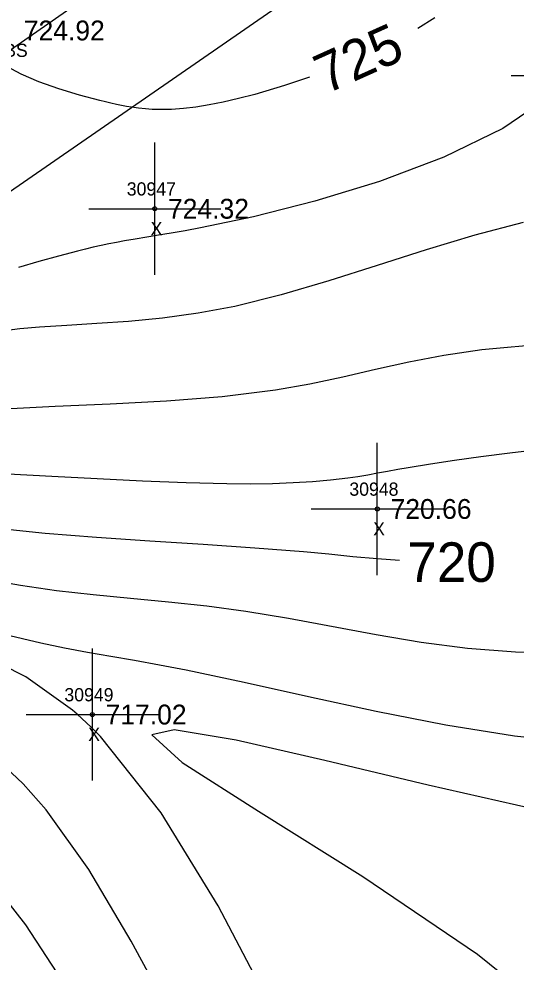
# Model space of a CAD drawing. Extents: x 1376587 to 1378239, y 1000335 to 1003031.
# Drawn here: x 1377338.2 to 1377375.8, y 1001951.3 to 1002022.7 of the extents above; entities that cross this region are included whole.
import ezdxf

# ---------------------------------------------------------------- set-up
doc = ezdxf.new("R2010")
doc.units = 0
for name, color, linetype in [('RD_DTM_BkLn_txCode', 7, 'Continuous'), ('RD_DTM_Major1', 7, 'Continuous'), ('RD_DTM_Major1_Lbl', 7, 'Continuous'), ('RD_DTM_Minor1', 7, 'Continuous'), ('RD_EX_Driveway', 7, 'Continuous'), ('RD_EX_Misc', 7, 'Continuous'), ('RD_EX_Misc_txCode', 7, 'Continuous'), ('RD_EX_TX_Misc_ELEV', 7, 'Continuous'), ('RD_SMD_Locator', 7, 'Continuous')]:
    doc.layers.add(name, color=color, linetype=linetype)

msp = doc.modelspace()

# ---------------------------------------------------------------- linework, layer by layer
at = {"layer": 'RD_DTM_Major1'}
for points in [[(1377369.703, 1002022.768), (1377368.405, 1002021.963)], [(1377360.21, 1002018.284), (1377358.311, 1002017.641), (1377356.056, 1002016.971), (1377354.823, 1002016.647), (1377353.676, 1002016.38), (1377352.605, 1002016.168), (1377351.602, 1002016.007), (1377350.658, 1002015.896), (1377349.763, 1002015.831), (1377349.266, 1002015.814), (1377348.774, 1002015.813), (1377348.282, 1002015.83), (1377347.782, 1002015.865), (1377347.266, 1002015.921), (1377346.728, 1002015.998), (1377346.358, 1002016.061), (1377345.975, 1002016.134), (1377345.58, 1002016.216), (1377345.171, 1002016.306), (1377344.75, 1002016.405), (1377344.317, 1002016.511), (1377342.788, 1002016.919), (1377341.219, 1002017.394), (1377339.712, 1002017.922), (1377338.367, 1002018.489), (1377337.287, 1002019.078)], [(1377367.014, 1001981.699), (1377365.316, 1001981.823), (1377363.495, 1001981.988), (1377361.654, 1001982.168), (1377359.746, 1001982.347), (1377356.072, 1001982.639), (1377352.15, 1001982.902), (1377348.109, 1001983.16), (1377344.078, 1001983.434), (1377340.187, 1001983.745), (1377336.564, 1001984.114)], [(1377376.032, 1001908.38), (1377375.165, 1001908.706), (1377374.279, 1001909.097), (1377373.366, 1001909.562), (1377372.415, 1001910.11), (1377371.418, 1001910.75), (1377368.485, 1001912.952), (1377365.275, 1001915.789), (1377361.907, 1001919.165), (1377358.504, 1001922.986), (1377355.186, 1001927.157), (1377352.075, 1001931.583), (1377349.248, 1001936.175), (1377346.624, 1001940.827), (1377344.078, 1001945.44), (1377341.485, 1001949.913), (1377338.719, 1001954.146), (1377335.657, 1001958.039), (1377332.644, 1001961.123), (1377329.467, 1001963.835), (1377326.293, 1001966.145), (1377323.602, 1001967.83)]]:
    msp.add_lwpolyline(points, dxfattribs=at)
at = {"layer": 'RD_DTM_Minor1'}
for points in [[(1377378.545, 1002016.898), (1377374.832, 1002014.394), (1377370.373, 1002012.225), (1377365.512, 1002010.39), (1377360.593, 1002008.886), (1377355.958, 1002007.711), (1377351.952, 1002006.864), (1377350.794, 1002006.65), (1377349.733, 1002006.466), (1377348.757, 1002006.305), (1377347.005, 1002006.021), (1377346.201, 1002005.884), (1377345.596, 1002005.774), (1377345.003, 1002005.659), (1377344.416, 1002005.536), (1377343.829, 1002005.406), (1377343.234, 1002005.266), (1377342.626, 1002005.115), (1377341.202, 1002004.736), (1377339.704, 1002004.317), (1377338.16, 1002003.881)], [(1377376.368, 1002007.269), (1377372.717, 1002006.326), (1377369.029, 1002005.215), (1377365.335, 1002004.029), (1377361.669, 1002002.857), (1377358.064, 1002001.791), (1377354.553, 1002000.922), (1377351.761, 1002000.404), (1377349.074, 1002000.041), (1377346.51, 1001999.794), (1377344.088, 1001999.623), (1377341.828, 1001999.489), (1377339.747, 1001999.353), (1377338.277, 1001999.224), (1377336.899, 1001999.063)], [(1377378.282, 1001998.104), (1377373.242, 1001997.632), (1377370.38, 1001997.207), (1377367.726, 1001996.698), (1377365.202, 1001996.143), (1377362.73, 1001995.58), (1377360.23, 1001995.049), (1377357.625, 1001994.586), (1377353.602, 1001994.091), (1377349.37, 1001993.758), (1377345.098, 1001993.53), (1377340.957, 1001993.345), (1377337.118, 1001993.146)], [(1377377.722, 1001990.102), (1377375.357, 1001989.816), (1377373.18, 1001989.537), (1377371.183, 1001989.263), (1377369.354, 1001988.99), (1377367.684, 1001988.716), (1377366.882, 1001988.574), (1377366.109, 1001988.434), (1377365.355, 1001988.297), (1377364.608, 1001988.166), (1377363.86, 1001988.044), (1377363.098, 1001987.932), (1377361.802, 1001987.776), (1377360.431, 1001987.654), (1377358.972, 1001987.565), (1377357.413, 1001987.509), (1377355.74, 1001987.486), (1377353.94, 1001987.496), (1377350.857, 1001987.571), (1377347.547, 1001987.704), (1377344.122, 1001987.873), (1377340.698, 1001988.056), (1377337.39, 1001988.232)], [(1377380.054, 1001974.731), (1377375.786, 1001974.77), (1377372.172, 1001975.045), (1377368.662, 1001975.499), (1377365.242, 1001976.07), (1377358.613, 1001977.307), (1377355.377, 1001977.847), (1377352.436, 1001978.238), (1377349.528, 1001978.553), (1377346.657, 1001978.828), (1377343.829, 1001979.103), (1377341.048, 1001979.415), (1377338.319, 1001979.804), (1377335.872, 1001980.244)], [(1377380.728, 1001967.879), (1377375.732, 1001968.404), (1377370.518, 1001969.242), (1377365.257, 1001970.278), (1377360.117, 1001971.394), (1377355.266, 1001972.475), (1377350.875, 1001973.403), (1377348.856, 1001973.787), (1377346.962, 1001974.123), (1377345.155, 1001974.434), (1377343.397, 1001974.743), (1377341.649, 1001975.072), (1377339.873, 1001975.444), (1377337.074, 1001976.111)], [(1377357.34, 1001947.832), (1377353.293, 1001955.565), (1377348.978, 1001962.604), (1377344.373, 1001968.383), (1377344.026, 1001968.738), (1377343.677, 1001969.084), (1377343.327, 1001969.421), (1377342.974, 1001969.749), (1377342.619, 1001970.068), (1377342.261, 1001970.378), (1377338.736, 1001972.91), (1377335.064, 1001974.743)], [(1377377.21, 1001962.886), (1377369.189, 1001964.703), (1377361.358, 1001966.575), (1377354.642, 1001968.102), (1377349.968, 1001968.885), (1377348.264, 1001968.521), (1377350.56, 1001966.422), (1377356.341, 1001962.732), (1377364.246, 1001957.784), (1377372.91, 1001951.909), (1377380.973, 1001945.439)], [(1377349.921, 1001946.943), (1377346.692, 1001952.91), (1377343.483, 1001958.314), (1377340.276, 1001962.824), (1377338.53, 1001964.798), (1377336.775, 1001966.454)]]:
    msp.add_lwpolyline(points, dxfattribs=at)
at = {"layer": 'RD_EX_Driveway'}
for points in [[(1377310.876, 1002003.146), (1377320.199, 1002008.284), (1377356.819, 1002033.765), (1377381.345, 1002054.108), (1377412.919, 1002083.128), (1377439.642, 1002117.243), (1377447.56, 1002139.372), (1377452.359, 1002175.861)], [(1377315.401, 1001995.58), (1377324.148, 1002000.395), (1377362.834, 1002027.127), (1377389.592, 1002049.333), (1377418.675, 1002076.389), (1377446.449, 1002108.358), (1377458.907, 1002145.105), (1377463.499, 1002163.057)]]:
    msp.add_lwpolyline(points, dxfattribs=at)
at = {"layer": 'RD_EX_Misc'}
for p, q in [((1377375.476, 1002018.401), (1377385.476, 1002018.401)), ((1377348.485, 1002003.316), (1377348.485, 1002013.316)), ((1377343.485, 1002008.316), (1377353.485, 1002008.316)), ((1377365.337, 1001980.601), (1377365.337, 1001990.601)), ((1377360.337, 1001985.601), (1377370.337, 1001985.601)), ((1377343.761, 1001965.044), (1377343.761, 1001975.044)), ((1377338.761, 1001970.044), (1377348.761, 1001970.044))]:
    msp.add_line(p, q, dxfattribs=at)
at = {"layer": 'RD_SMD_Locator'}
for centre in [(1377348.485, 1002008.316), (1377365.337, 1001985.601), (1377343.761, 1001970.044)]:
    msp.add_circle(centre, 0.15, dxfattribs=at)

# ---------------------------------------------------------------- texts
at = {"layer": 'RD_DTM_BkLn_txCode'}
msp.add_text('+BS', height=1, dxfattribs=at).set_placement((1377336.302, 1002019.804))
at = {"layer": 'RD_DTM_Major1_Lbl'}
for s, rotation, p in [('725', 24.17904, (1377361.454, 1002016.967)), ('720', 0.17397, (1377367.618, 1001980.064))]:
    msp.add_text(s, height=3, rotation=rotation, dxfattribs=at).set_placement(p)
at = {"layer": 'RD_EX_Misc_txCode'}
for s, p in [('30947', (1377346.367, 1002009.316)), ('X', (1377348.17, 1002006.316)), ('30948', (1377363.219, 1001986.601)), ('X', (1377365.022, 1001983.601)), ('30949', (1377341.643, 1001971.044)), ('X', (1377343.446, 1001968.044))]:
    msp.add_text(s, height=1, dxfattribs=at).set_placement(p)
at = {"layer": 'RD_EX_TX_Misc_ELEV'}
for s, p in [('724.92', (1377338.57, 1002021.054)), ('724.32', (1377349.485, 1002007.566)), ('720.66', (1377366.337, 1001984.851)), ('717.02', (1377344.761, 1001969.294))]:
    msp.add_text(s, height=1.5, dxfattribs=at).set_placement(p)

doc.saveas('drawing.dxf')
